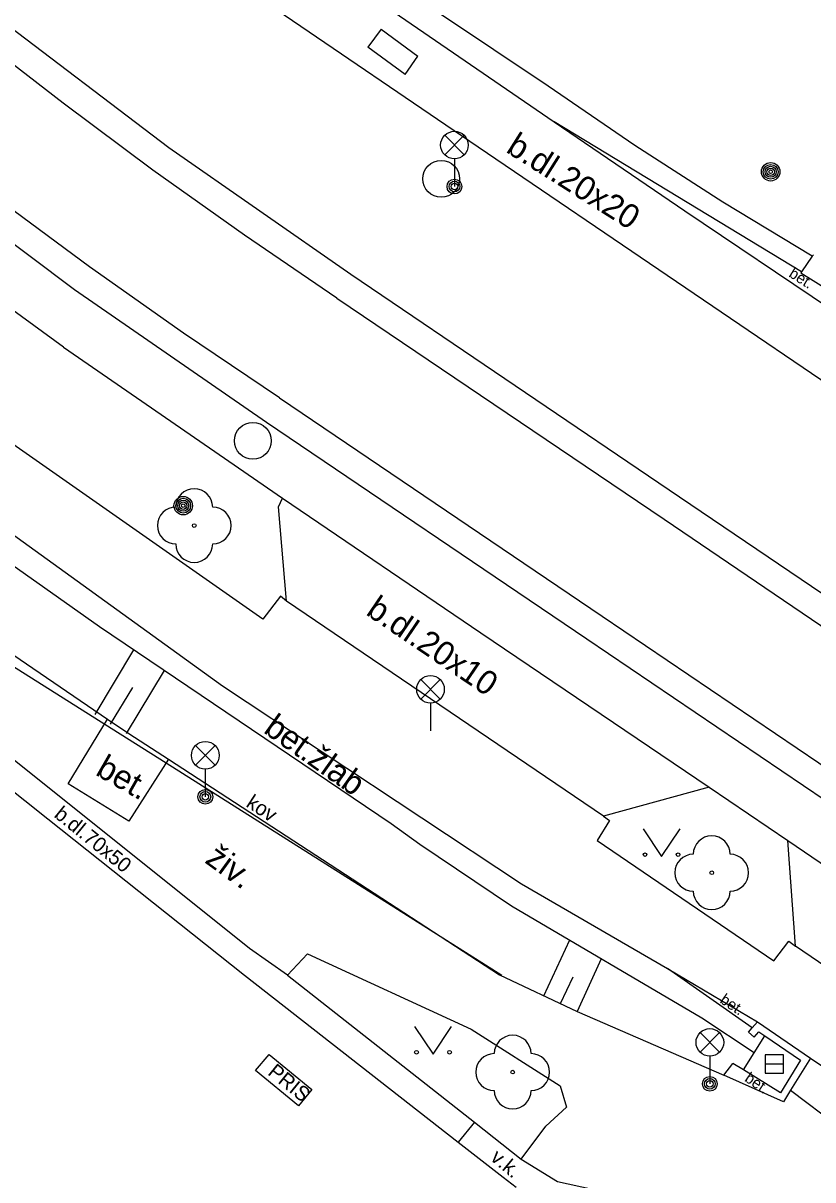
# Model space of a CAD drawing. Extents: x -600391 to -599491, y -1160176 to -1159402.
# Drawn here: x -599663.72 to -599642.29, y -1160151.73 to -1160120.35 of the extents above; entities that cross this region are included whole.
import ezdxf

# ---------------------------------------------------------------- set-up
doc = ezdxf.new("R2010")
doc.units = 0
for name, color, linetype in [('Level 10', 7, 'Continuous'), ('Level 11', 7, 'Continuous'), ('Level 13', 7, 'Continuous'), ('Level 15', 7, 'Continuous'), ('Level 22', 7, 'Continuous'), ('Level 24', 7, 'Continuous'), ('Level 25', 7, 'Continuous'), ('Level 26', 7, 'Continuous'), ('Level 27', 7, 'Continuous'), ('Level 33', 7, 'Continuous'), ('Level 36', 7, 'Continuous'), ('Level 40', 7, 'Continuous'), ('Level 41', 7, 'Continuous'), ('Level 42', 7, 'Continuous'), ('Level 7', 7, 'Continuous'), ('Level 9', 7, 'Continuous')]:
    doc.layers.add(name, color=color, linetype=linetype)

msp = doc.modelspace()

# ---------------------------------------------------------------- linework, layer by layer
at = {"layer": 'Level 10'}
for points in [[(-599592.64, -1160163.17), (-599597.82, -1160159.76), (-599598.73, -1160159.18), (-599598.77, -1160159.16), (-599601.13, -1160157.61), (-599601.18, -1160157.58), (-599602.26, -1160156.87), (-599609.13, -1160152.32), (-599609.84, -1160151.83), (-599610.01, -1160151.72), (-599619.13, -1160145.6), (-599630.78, -1160137.71), (-599635.8, -1160134.3), (-599636.09, -1160134.09), (-599636.74, -1160133.64), (-599640.38, -1160131.18), (-599640.61, -1160131.02), (-599651.38, -1160123.71), (-599657.07, -1160119.84), (-599658.67, -1160118.68), (-599662.19, -1160115.94), (-599667.52, -1160111.29)], [(-599662.63, -1160129.14), (-599666.19, -1160126.54), (-599669.66, -1160123.81), (-599673.02, -1160120.97), (-599676.29, -1160118.01)], [(-599662.63, -1160129.14), (-599656.69, -1160133.24)], [(-599645.11, -1160141.08), (-599647.98, -1160141.87), (-599656.58, -1160136.03), (-599656.79, -1160133.47), (-599656.69, -1160133.24)], [(-599645.11, -1160141.08), (-599647.98, -1160141.87), (-599656.58, -1160136.03), (-599656.79, -1160133.47), (-599656.69, -1160133.24)], [(-599645.11, -1160141.08), (-599642.97, -1160142.53)], [(-599631.46, -1160150.36), (-599634.09, -1160151.3), (-599642.77, -1160145.39), (-599642.97, -1160142.53)], [(-599631.46, -1160150.36), (-599634.09, -1160151.3), (-599642.77, -1160145.39), (-599642.97, -1160142.53)]]:
    msp.add_lwpolyline(points, dxfattribs=at)
at = {"layer": 'Level 11'}
for points in [[(-599576.774, -1160176.079), (-599578.81, -1160175.04), (-599578.82, -1160175.04), (-599585.85, -1160171.36), (-599593.032, -1160167.517), (-599600.1, -1160163.47), (-599609.48, -1160157.72), (-599620.06, -1160150.68), (-599628.64, -1160144.9), (-599637.24, -1160139.08), (-599645.91, -1160133.21), (-599654.83, -1160127.17), (-599659.769, -1160123.732), (-599664.56, -1160120.09), (-599669.916, -1160115.53), (-599675.01, -1160110.68), (-599679.565, -1160105.814), (-599683.84, -1160100.7), (-599687.806, -1160095.364), (-599691.46, -1160089.81), (-599694.56, -1160084.67), (-599703.07, -1160070.36)], [(-599706.78, -1160073.12), (-599698.31, -1160087.39), (-599695.34, -1160092.36), (-599691.52, -1160098.145), (-599687.4, -1160103.72), (-599687.39, -1160103.72), (-599682.907, -1160109.099), (-599678.11, -1160114.2), (-599672.902, -1160119.149), (-599667.4, -1160123.77), (-599662.334, -1160127.573), (-599657.12, -1160131.17), (-599648.43, -1160137.05), (-599639.61, -1160143.02), (-599631.11, -1160148.78), (-599622.43, -1160154.65), (-599611.72, -1160161.75), (-599602.22, -1160167.57), (-599602.21, -1160167.57), (-599587.73, -1160175.57), (-599586.751, -1160176.079)], [(-599709.31, -1160094.1), (-599694.08, -1160114.15), (-599675.64, -1160129.54), (-599674.089, -1160130.598), (-599661.43, -1160139.23), (-599660.86, -1160139.62), (-599659.78, -1160140.32), (-599650.8, -1160146.17), (-599648.69, -1160147.17), (-599644.71, -1160148.89)], [(-599654.32, -1160119.59), (-599649.31, -1160123.02), (-599645.77, -1160125.44)], [(-599645.77, -1160125.44), (-599641.82, -1160128.1), (-599639.61, -1160129.59)], [(-599656.58, -1160136.03), (-599656.74, -1160135.9), (-599657.22, -1160136.52), (-599665.28, -1160130.88)], [(-599667.51, -1160131.69), (-599658.31, -1160138.33), (-599650.2, -1160143.7), (-599646.24, -1160146), (-599643.8, -1160147.45)], [(-599656.69, -1160133.24), (-599651.3, -1160136.89), (-599645.11, -1160141.08)], [(-599673.73, -1160133.49), (-599668.38, -1160137.71), (-599666.09, -1160139.52), (-599663.05, -1160141.94), (-599657.72, -1160146.18)], [(-599657.58, -1160145.46), (-599665.69, -1160138.97)], [(-599659.78, -1160140.32), (-599660.86, -1160142), (-599662.5, -1160140.99), (-599661.43, -1160139.23)], [(-599647.98, -1160141.87), (-599647.81, -1160141.98), (-599648.15, -1160142.53), (-599643.35, -1160145.79), (-599642.95, -1160145.26)], [(-599642.97, -1160142.53), (-599631.46, -1160150.36)], [(-599642.95, -1160145.26), (-599642.77, -1160145.39)], [(-599656.55, -1160146.18), (-599657.58, -1160145.46)], [(-599656.01, -1160145.6), (-599656.55, -1160146.18)], [(-599656.01, -1160145.6), (-599651.57, -1160147.65), (-599649.15, -1160149.18)], [(-599643.94, -1160147.61), (-599646.24, -1160146)], [(-599657.72, -1160146.18), (-599651.92, -1160150.71), (-599650.7, -1160151.66), (-599650.35, -1160151.93)], [(-599656.55, -1160146.18), (-599651.48, -1160150.17), (-599650.21, -1160151.17)], [(-599644.18, -1160148.75), (-599643.89, -1160148.29), (-599643.6, -1160147.83)], [(-599643.89, -1160147.86), (-599643.76, -1160147.72)], [(-599643.76, -1160147.72), (-599643.6, -1160147.83), (-599642.63, -1160148.49)], [(-599642.63, -1160148.49), (-599643.17, -1160149.37)], [(-599642.36, -1160148.43), (-599637.98, -1160151.39), (-599637.17, -1160152.47), (-599636.43, -1160153.46)], [(-599643.17, -1160149.37), (-599644.18, -1160148.75), (-599644.47, -1160148.58)], [(-599649.15, -1160149.18), (-599648.98, -1160149.76), (-599649.54, -1160150.28)], [(-599642.9, -1160149.3), (-599641.61, -1160150.28), (-599641.37, -1160150.55)], [(-599651.48, -1160150.17), (-599651.92, -1160150.71)], [(-599650.21, -1160151.17), (-599649.54, -1160150.28)], [(-599650.21, -1160151.17), (-599649.22, -1160151.78), (-599647.61, -1160152.13), (-599647.59, -1160152.57)]]:
    msp.add_lwpolyline(points, dxfattribs=at)
at = {"layer": 'Level 13'}
for points in [[(-599655.21, -1160127.81), (-599657.72, -1160126.1), (-599660.2, -1160124.34), (-599662.64, -1160122.52), (-599665.04, -1160120.66)], [(-599656.77, -1160130.51), (-599659.37, -1160128.76), (-599661.92, -1160126.96), (-599664.44, -1160125.1), (-599666.92, -1160123.19)], [(-599655.21, -1160127.81), (-599646.33, -1160133.81), (-599637.6, -1160139.73)], [(-599656.77, -1160130.51), (-599648.01, -1160136.44), (-599639.19, -1160142.41), (-599630.66, -1160148.18), (-599622.1, -1160153.98)]]:
    msp.add_lwpolyline(points, dxfattribs=at)
at = {"layer": 'Level 15'}
for points in [[(-599660.73, -1160137.35), (-599661.78, -1160139.11)], [(-599659.9, -1160137.91), (-599660.93, -1160139.62)], [(-599660.76, -1160138.37), (-599661.36, -1160139.37)], [(-599648.9, -1160145.23), (-599649.6, -1160146.75)], [(-599648.04, -1160145.74), (-599648.69, -1160147.17)], [(-599648.81, -1160146.23), (-599649.15, -1160146.96)]]:
    msp.add_lwpolyline(points, dxfattribs=at)
at = {"layer": 'Level 22'}
for centre in [(-599659.08, -1160133.98), (-599645.04, -1160143.4), (-599650.44, -1160148.81)]:
    msp.add_circle(centre, 0.05, dxfattribs=at)
for centre, start, end in [((-599659.08, -1160133.48), 0, 180), ((-599659.58, -1160133.98), 90, 270), ((-599658.58, -1160133.98), 270, 90), ((-599659.08, -1160134.48), 180, 0), ((-599645.04, -1160142.9), 0, 180), ((-599645.54, -1160143.4), 90, 270), ((-599644.54, -1160143.4), 270, 90), ((-599645.04, -1160143.9), 180, 0), ((-599650.44, -1160148.31), 0, 180), ((-599650.94, -1160148.81), 90, 270), ((-599649.94, -1160148.81), 270, 90), ((-599650.44, -1160149.31), 180, 0)]:
    msp.add_arc(centre, 0.5, start, end, dxfattribs=at)
at = {"layer": 'Level 24'}
for points in [[(-599649.48, -1160122.06), (-599652.43, -1160120.08)], [(-599644.74, -1160125.2), (-599647.13, -1160123.67), (-599649.48, -1160122.06)], [(-599642.6, -1160127.09), (-599649.31, -1160123.02)], [(-599642.31, -1160126.67), (-599644.74, -1160125.2)], [(-599661.65, -1160136.73), (-599665.15, -1160134.26), (-599668.6, -1160131.72), (-599672, -1160129.11), (-599675.34, -1160126.42)], [(-599642.28, -1160126.63), (-599642.31, -1160126.67), (-599642.6, -1160127.09), (-599642.62, -1160127.12)], [(-599642.62, -1160127.12), (-599641.59, -1160127.76)], [(-599643.89, -1160148.29), (-599645.31, -1160147.35), (-599650.47, -1160144.31), (-599652.96, -1160142.63), (-599653.74, -1160142.07), (-599661.65, -1160136.73)]]:
    msp.add_lwpolyline(points, dxfattribs=at)
at = {"layer": 'Level 25'}
for centre, radius in [((-599643.44, -1160124.38), 0.25), ((-599643.44, -1160124.38), 0.2), ((-599643.44, -1160124.38), 0.15), ((-599643.44, -1160124.38), 0.1), ((-599643.44, -1160124.38), 0.05), ((-599659.38, -1160133.44), 0.25), ((-599659.38, -1160133.44), 0.2), ((-599659.38, -1160133.44), 0.15), ((-599659.38, -1160133.44), 0.1), ((-599659.38, -1160133.44), 0.05)]:
    msp.add_circle(centre, radius, dxfattribs=at)
at = {"layer": 'Level 26'}
for points in [[(-599654.01, -1160120.51), (-599654.37, -1160121)], [(-599654.01, -1160120.51), (-599653.01, -1160121.24)], [(-599653.36, -1160121.74), (-599654.37, -1160121)], [(-599653.36, -1160121.74), (-599653.01, -1160121.24)], [(-599657.42, -1160148.77), (-599657.05, -1160148.33)], [(-599657.05, -1160148.33), (-599655.89, -1160149.28)], [(-599656.25, -1160149.73), (-599657.42, -1160148.77)], [(-599655.89, -1160149.28), (-599656.25, -1160149.73)]]:
    msp.add_lwpolyline(points, dxfattribs=at)
at = {"layer": 'Level 27'}
msp.add_line((-599643.59, -1160148.59), (-599643.09, -1160148.59), dxfattribs=at)
msp.add_lwpolyline([(-599643.59, -1160148.84), (-599643.09, -1160148.84), (-599643.09, -1160148.34), (-599643.59, -1160148.34)], close=True, dxfattribs=at)
for centre in [(-599652.38, -1160124.57), (-599657.49, -1160131.68)]:
    msp.add_circle(centre, 0.5, dxfattribs=at)
at = {"layer": 'Level 33'}
for p, q in [((-599652.285, -1160123.92), (-599651.755, -1160123.39)), ((-599652.285, -1160123.39), (-599651.755, -1160123.92)), ((-599652.02, -1160124.03), (-599652.02, -1160124.78)), ((-599652.935, -1160138.69), (-599652.405, -1160138.16)), ((-599652.935, -1160138.16), (-599652.405, -1160138.69)), ((-599652.67, -1160138.8), (-599652.67, -1160139.55)), ((-599659.045, -1160140.48), (-599658.515, -1160139.95)), ((-599659.045, -1160139.95), (-599658.515, -1160140.48)), ((-599658.78, -1160140.59), (-599658.78, -1160141.34)), ((-599645.355, -1160148.27), (-599644.825, -1160147.74)), ((-599645.355, -1160147.74), (-599644.825, -1160148.27)), ((-599645.09, -1160148.38), (-599645.09, -1160149.13))]:
    msp.add_line(p, q, dxfattribs=at)
for centre, radius in [((-599652.02, -1160123.655), 0.375), ((-599652.02, -1160124.78), 0.2), ((-599652.02, -1160124.78), 0.145), ((-599652.02, -1160124.78), 0.0876), ((-599652.67, -1160138.425), 0.375), ((-599658.78, -1160140.215), 0.375), ((-599658.78, -1160141.34), 0.2), ((-599658.78, -1160141.34), 0.145), ((-599658.78, -1160141.34), 0.0876), ((-599645.09, -1160148.005), 0.375), ((-599645.09, -1160149.13), 0.2), ((-599645.09, -1160149.13), 0.145), ((-599645.09, -1160149.13), 0.0876)]:
    msp.add_circle(centre, radius, dxfattribs=at)
at = {"layer": 'Level 36'}
for points in [[(-599646.9, -1160142.21), (-599646.4, -1160142.96), (-599645.9, -1160142.21)], [(-599653.1, -1160147.57), (-599652.6, -1160148.32), (-599652.1, -1160147.57)]]:
    msp.add_lwpolyline(points, dxfattribs=at)
for centre in [(-599646.85, -1160142.91), (-599645.951, -1160142.91), (-599653.05, -1160148.27), (-599652.151, -1160148.27)]:
    msp.add_circle(centre, 0.05, dxfattribs=at)
at = {"layer": 'Level 7'}
for points in [[(-599644.04, -1160147.73), (-599643.94, -1160147.61), (-599643.8, -1160147.45)], [(-599643.8, -1160147.45), (-599642.36, -1160148.43)], [(-599644.04, -1160147.73), (-599643.89, -1160147.86)], [(-599642.36, -1160148.43), (-599642.9, -1160149.3), (-599643.09, -1160149.62)], [(-599644.71, -1160148.89), (-599644.47, -1160148.58)], [(-599643.09, -1160149.62), (-599644.71, -1160148.89)]]:
    msp.add_lwpolyline(points, dxfattribs=at)
at = {"layer": 'Level 9'}
msp.add_lwpolyline([(-599666.08, -1160136.48), (-599661.51, -1160139.37), (-599659.84, -1160140.42), (-599650.73, -1160146.18)], dxfattribs=at)

# ---------------------------------------------------------------- texts
at = {"layer": 'Level 40'}
for s, height, rotation, p in [('b.dl.20x20', 0.65, 327.7025, (-599650.65, -1160123.83)), ('bet.', 0.3, 327.7025, (-599642.97, -1160127.21)), ('b.dl.20x10', 0.65, 325.8208, (-599654.45, -1160136.38)), ('bet.', 0.65, 330.2172, (-599661.79, -1160140.73)), ('b.dl.70x50', 0.4, 320.951, (-599662.91, -1160141.87)), ('živ.', 0.65, 324.011, (-599658.82, -1160143.11)), ('bet.', 0.3, 325.765, (-599644.84, -1160146.91)), ('bet.', 0.3, 325.765, (-599644.17, -1160149.04)), ('v.k.', 0.4, 320.2289, (-599651.07, -1160151.18))]:
    msp.add_text(s, height=height, rotation=rotation, dxfattribs=at).set_placement(p)
at = {"layer": 'Level 41'}
msp.add_text('PRIS', height=0.4, rotation=320.799, dxfattribs=at).set_placement((-599657.11, -1160148.86))
at = {"layer": 'Level 42'}
for s, height, rotation, p in [('bet.žlab', 0.65, 324.6323, (-599657.23, -1160139.58)), ('kov', 0.4, 327.0023, (-599657.7, -1160141.59))]:
    msp.add_text(s, height=height, rotation=rotation, dxfattribs=at).set_placement(p)

doc.saveas('drawing.dxf')
